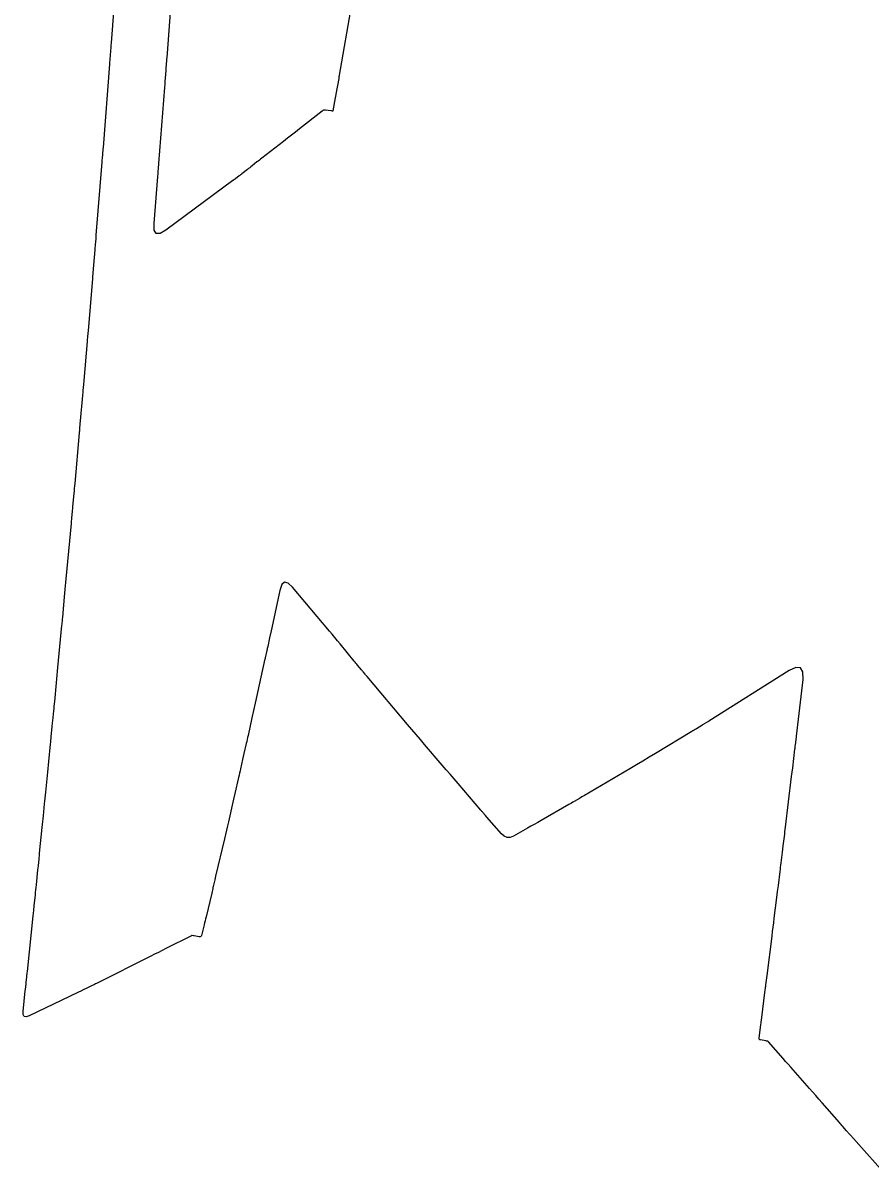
# Model space of a CAD drawing. Extents: x 1098669 to 1198896, y 698679 to 704410.
# Drawn here: x 1106721.2 to 1106766, y 699150.1 to 699211.2 of the extents above; entities that cross this region are included whole.
import ezdxf

# ---------------------------------------------------------------- set-up
doc = ezdxf.new("R2010")
doc.units = 0
doc.layers.add('R_Contours', color=7, linetype='Continuous')

msp = doc.modelspace()

# ---------------------------------------------------------------- linework, layer by layer
at = {"layer": 'R_Contours'}
for p, q in [((1106728.811, 699209.641), (1106729.027, 699212.539)), ((1106738.49, 699211.925), (1106737.953, 699208.778)), ((1106728.75, 699208.84), (1106728.797, 699209.459)), ((1106728.797, 699209.459), (1106728.807, 699209.587)), ((1106728.807, 699209.587), (1106728.811, 699209.641)), ((1106728.743, 699208.755), (1106728.75, 699208.84)), ((1106728.697, 699208.161), (1106728.724, 699208.501)), ((1106728.724, 699208.501), (1106728.73, 699208.585)), ((1106728.73, 699208.585), (1106728.737, 699208.67)), ((1106728.737, 699208.67), (1106728.743, 699208.755)), ((1106737.872, 699208.308), (1106737.727, 699207.47)), ((1106737.88, 699208.35), (1106737.872, 699208.308)), ((1106737.887, 699208.393), (1106737.88, 699208.35)), ((1106737.895, 699208.436), (1106737.887, 699208.393)), ((1106737.902, 699208.479), (1106737.895, 699208.436)), ((1106737.953, 699208.778), (1106737.902, 699208.479)), ((1106728.358, 699203.808), (1106728.671, 699207.822)), ((1106728.671, 699207.822), (1106728.684, 699207.991)), ((1106728.684, 699207.991), (1106728.697, 699208.161)), ((1106737.692, 699207.277), (1106737.57, 699206.593)), ((1106737.723, 699207.453), (1106737.692, 699207.277)), ((1106737.727, 699207.47), (1106737.723, 699207.453)), ((1106736.99, 699206.575), (1106735.792, 699205.633)), ((1106737.032, 699206.602), (1106736.99, 699206.575)), ((1106737.076, 699206.619), (1106737.032, 699206.602)), ((1106737.122, 699206.626), (1106737.076, 699206.619)), ((1106737.172, 699206.624), (1106737.122, 699206.626)), ((1106737.452, 699206.587), (1106737.172, 699206.624)), ((1106737.486, 699206.582), (1106737.452, 699206.587)), ((1106737.543, 699206.574), (1106737.486, 699206.582)), ((1106737.553, 699206.574), (1106737.543, 699206.574)), ((1106737.561, 699206.577), (1106737.553, 699206.574)), ((1106737.567, 699206.584), (1106737.561, 699206.577)), ((1106737.57, 699206.593), (1106737.567, 699206.584)), ((1106735.37, 699205.302), (1106735.159, 699205.137)), ((1106735.581, 699205.467), (1106735.37, 699205.302)), ((1106735.792, 699205.633), (1106735.581, 699205.467)), ((1106734.947, 699204.972), (1106733.808, 699204.084)), ((1106735.159, 699205.137), (1106734.947, 699204.972)), ((1106733.614, 699203.933), (1106733.549, 699203.882)), ((1106733.678, 699203.983), (1106733.614, 699203.933)), ((1106733.743, 699204.033), (1106733.678, 699203.983)), ((1106733.808, 699204.084), (1106733.743, 699204.033)), ((1106728.314, 699203.257), (1106728.328, 699203.433)), ((1106728.328, 699203.433), (1106728.334, 699203.504)), ((1106728.334, 699203.504), (1106728.337, 699203.539)), ((1106728.337, 699203.539), (1106728.358, 699203.805)), ((1106728.358, 699203.805), (1106728.358, 699203.808)), ((1106733.04, 699203.484), (1106732.744, 699203.254)), ((1106733.101, 699203.532), (1106733.04, 699203.484)), ((1106733.163, 699203.579), (1106733.101, 699203.532)), ((1106733.224, 699203.627), (1106733.163, 699203.579)), ((1106733.285, 699203.675), (1106733.224, 699203.627)), ((1106733.549, 699203.882), (1106733.285, 699203.675)), ((1106728.101, 699200.619), (1106728.303, 699203.116)), ((1106728.303, 699203.116), (1106728.314, 699203.257)), ((1106732.274, 699202.897), (1106728.722, 699200.273)), ((1106732.284, 699202.905), (1106732.274, 699202.897)), ((1106732.306, 699202.921), (1106732.284, 699202.905)), ((1106732.36, 699202.962), (1106732.306, 699202.921)), ((1106732.403, 699202.994), (1106732.36, 699202.962)), ((1106732.599, 699203.143), (1106732.403, 699202.994)), ((1106732.635, 699203.171), (1106732.599, 699203.143)), ((1106732.672, 699203.199), (1106732.635, 699203.171)), ((1106732.708, 699203.227), (1106732.672, 699203.199)), ((1106732.744, 699203.254), (1106732.708, 699203.227)), ((1106728.114, 699200.276), (1106728.101, 699200.619)), ((1106728.221, 699200.104), (1106728.114, 699200.276)), ((1106728.722, 699200.273), (1106728.424, 699200.103)), ((1106728.424, 699200.103), (1106728.221, 699200.104))]:
    msp.add_line(p, q, dxfattribs=at)
msp.add_lwpolyline([(1106766.961, 699150.111), (1106765.104, 699152.194), (1106765.074, 699152.228), (1106765.044, 699152.262), (1106765.014, 699152.296), (1106764.983, 699152.33), (1106764.863, 699152.467), (1106764.833, 699152.501), (1106764.803, 699152.535), (1106764.773, 699152.569), (1106764.743, 699152.603), (1106764.536, 699152.837), (1106764.492, 699152.887), (1106764.447, 699152.937), (1106764.403, 699152.988), (1106764.359, 699153.038), (1106763.443, 699154.086), (1106763.276, 699154.278), (1106763.108, 699154.469), (1106762.941, 699154.66), (1106762.773, 699154.851), (1106761.918, 699155.824), (1106761.785, 699155.975), (1106761.652, 699156.127), (1106761.519, 699156.278), (1106761.386, 699156.43), (1106760.606, 699157.32), (1106760.597, 699157.328), (1106760.587, 699157.335), (1106760.576, 699157.34), (1106760.564, 699157.343), (1106760.502, 699157.355), (1106760.465, 699157.362), (1106760.195, 699157.411), (1106760.153, 699157.425), (1106760.125, 699157.449), (1106760.111, 699157.484), (1106760.11, 699157.528), (1106760.199, 699158.206), (1106760.215, 699158.325), (1106760.219, 699158.363), (1106760.232, 699158.462), (1106760.438, 699160.059), (1106760.446, 699160.129), (1106760.455, 699160.198), (1106760.464, 699160.268), (1106760.473, 699160.337), (1106760.535, 699160.823), (1106760.799, 699162.909), (1106760.829, 699163.145), (1106760.858, 699163.381), (1106760.888, 699163.617), (1106760.917, 699163.853), (1106761.053, 699164.947), (1106761.093, 699165.269), (1106761.133, 699165.59), (1106761.225, 699166.329), (1106761.239, 699166.442), (1106761.253, 699166.556), (1106761.267, 699166.669), (1106761.281, 699166.782), (1106761.35, 699167.348), (1106761.392, 699167.688), (1106761.453, 699168.184), (1106761.467, 699168.305), (1106761.482, 699168.425), (1106761.497, 699168.546), (1106761.511, 699168.666), (1106761.834, 699171.355), (1106761.89, 699171.823), (1106762.008, 699172.802), (1106762.015, 699172.858), (1106762.021, 699172.914), (1106762.028, 699172.97), (1106762.034, 699173.026), (1106762.084, 699173.443), (1106762.09, 699173.497), (1106762.438, 699176.492), (1106762.435, 699176.898), (1106762.311, 699177.112), (1106762.065, 699177.132), (1106761.697, 699176.958), (1106757.461, 699174.29), (1106757.431, 699174.27), (1106757.4, 699174.251), (1106757.369, 699174.232), (1106757.339, 699174.214), (1106757.215, 699174.139), (1106757.184, 699174.12), (1106757.153, 699174.101), (1106757.123, 699174.083), (1106757.092, 699174.064), (1106756.795, 699173.881), (1106756.736, 699173.845), (1106756.676, 699173.808), (1106756.616, 699173.772), (1106756.556, 699173.736), (1106754.64, 699172.581), (1106754.3, 699172.376), (1106753.96, 699172.173), (1106753.62, 699171.971), (1106753.279, 699171.769), (1106750.878, 699170.354), (1106750.809, 699170.313), (1106750.74, 699170.273), (1106750.672, 699170.233), (1106750.603, 699170.193), (1106750.328, 699170.032), (1106750.259, 699169.992), (1106750.191, 699169.952), (1106750.122, 699169.913), (1106750.053, 699169.873), (1106748.585, 699169.032), (1106748.403, 699168.928), (1106748.22, 699168.824), (1106748.037, 699168.721), (1106747.854, 699168.618), (1106747.121, 699168.206), (1106746.944, 699168.136), (1106746.778, 699168.131), (1106746.624, 699168.192), (1106746.481, 699168.318), (1106745.71, 699169.209), (1106745.632, 699169.3), (1106745.501, 699169.45), (1106745.475, 699169.481), (1106745.449, 699169.511), (1106745.423, 699169.541), (1106745.397, 699169.571), (1106744.19, 699170.982), (1106743.98, 699171.227), (1106743.77, 699171.472), (1106743.56, 699171.718), (1106743.351, 699171.963), (1106742.419, 699173.055), (1106742.194, 699173.318), (1106741.969, 699173.582), (1106741.745, 699173.847), (1106741.52, 699174.112), (1106739.371, 699176.652), (1106739.346, 699176.681), (1106739.322, 699176.71), (1106739.298, 699176.739), (1106739.274, 699176.767), (1106739.178, 699176.883), (1106739.154, 699176.912), (1106739.13, 699176.94), (1106739.105, 699176.969), (1106739.081, 699176.998), (1106738.867, 699177.25), (1106738.823, 699177.302), (1106738.78, 699177.354), (1106738.737, 699177.406), (1106738.694, 699177.458), (1106737.942, 699178.373), (1106737.802, 699178.543), (1106737.662, 699178.712), (1106737.521, 699178.881), (1106737.38, 699179.049), (1106735.428, 699181.376), (1106735.194, 699181.594), (1106735.003, 699181.638), (1106734.855, 699181.51), (1106734.75, 699181.207), (1106734.291, 699179.059), (1106734.212, 699178.689), (1106734.115, 699178.239), (1106734.104, 699178.187), (1106734.093, 699178.135), (1106734.081, 699178.082), (1106734.07, 699178.03), (1106733.983, 699177.632), (1106733.974, 699177.59), (1106733.971, 699177.576), (1106733.452, 699175.233), (1106733.367, 699174.85), (1106733.283, 699174.468), (1106733.076, 699173.534), (1106733.052, 699173.427), (1106733.028, 699173.32), (1106733.004, 699173.213), (1106732.98, 699173.106), (1106732.859, 699172.57), (1106732.786, 699172.249), (1106732.678, 699171.769), (1106732.651, 699171.653), (1106732.625, 699171.537), (1106732.599, 699171.421), (1106732.572, 699171.306), (1106732.379, 699170.463), (1106732.308, 699170.156), (1106732.273, 699170.003), (1106732.034, 699168.962), (1106731.982, 699168.738), (1106731.93, 699168.513), (1106731.878, 699168.289), (1106731.826, 699168.064), (1106731.361, 699166.08), (1106731.314, 699165.881), (1106731.235, 699165.543), (1106731.221, 699165.484), (1106731.207, 699165.425), (1106731.151, 699165.19), (1106730.852, 699163.931), (1106730.826, 699163.823), (1106730.8, 699163.715), (1106730.774, 699163.607), (1106730.748, 699163.499), (1106730.615, 699162.949), (1106730.599, 699162.907), (1106730.573, 699162.881), (1106730.538, 699162.868), (1106730.493, 699162.87), (1106730.224, 699162.919), (1106730.187, 699162.926), (1106730.125, 699162.938), (1106730.112, 699162.939), (1106730.1, 699162.938), (1106730.089, 699162.935), (1106730.077, 699162.931), (1106728.732, 699162.249), (1106728.533, 699162.148), (1106728.333, 699162.047), (1106728.133, 699161.947), (1106727.934, 699161.847), (1106725.064, 699160.408), (1106725.005, 699160.379), (1106724.946, 699160.349), (1106724.886, 699160.32), (1106724.827, 699160.291), (1106724.551, 699160.155), (1106724.511, 699160.135), (1106724.471, 699160.116), (1106724.431, 699160.096), (1106724.39, 699160.077), (1106724.23, 699159.998), (1106724.189, 699159.979), (1106724.149, 699159.959), (1106724.109, 699159.94), (1106724.068, 699159.92), (1106721.492, 699158.692), (1106721.337, 699158.641), (1106721.233, 699158.662), (1106721.179, 699158.754), (1106721.175, 699158.917), (1106721.292, 699160.013), (1106721.313, 699160.203), (1106721.333, 699160.392), (1106721.343, 699160.487), (1106721.353, 699160.582), (1106721.394, 699160.971), (1106721.4, 699161.029), (1106721.708, 699163.983), (1106721.737, 699164.257), (1106721.765, 699164.53), (1106721.822, 699165.078), (1106721.836, 699165.214), (1106721.851, 699165.351), (1106721.865, 699165.488), (1106721.879, 699165.625), (1106721.96, 699166.416), (1106721.982, 699166.635), (1106722.019, 699166.999), (1106722.027, 699167.072), (1106722.034, 699167.145), (1106722.042, 699167.218), (1106722.049, 699167.291), (1106722.186, 699168.654), (1106722.202, 699168.81), (1106722.218, 699168.966), (1106722.234, 699169.122), (1106722.249, 699169.278), (1106722.312, 699169.902), (1106722.328, 699170.058), (1106722.343, 699170.214), (1106722.359, 699170.37), (1106722.374, 699170.526), (1106722.462, 699171.405), (1106722.48, 699171.592), (1106722.499, 699171.779), (1106722.517, 699171.965), (1106722.535, 699172.152), (1106722.626, 699173.069), (1106722.636, 699173.171), (1106722.646, 699173.274), (1106722.656, 699173.376), (1106722.666, 699173.478), (1106722.716, 699173.988), (1106722.736, 699174.193), (1106722.746, 699174.295), (1106722.798, 699174.829), (1106722.81, 699174.952), (1106722.822, 699175.075), (1106722.834, 699175.198), (1106722.845, 699175.322), (1106722.94, 699176.311), (1106722.96, 699176.517), (1106722.979, 699176.723), (1106722.999, 699176.928), (1106723.019, 699177.134), (1106723.231, 699179.352), (1106723.237, 699179.423), (1106723.257, 699179.637), (1106723.277, 699179.849), (1106723.286, 699179.935), (1106723.294, 699180.022), (1106723.39, 699181.066), (1106723.408, 699181.255), (1106723.425, 699181.443), (1106723.443, 699181.632), (1106723.46, 699181.82), (1106723.73, 699184.741), (1106723.737, 699184.821), (1106723.756, 699185.032), (1106723.789, 699185.394), (1106723.795, 699185.459), (1106723.801, 699185.524), (1106723.807, 699185.589), (1106723.813, 699185.654), (1106723.873, 699186.333), (1106723.885, 699186.467), (1106723.897, 699186.602), (1106723.909, 699186.737), (1106723.921, 699186.872), (1106724.16, 699189.544), (1106724.165, 699189.598), (1106724.169, 699189.652), (1106724.174, 699189.705), (1106724.179, 699189.759), (1106724.202, 699190.027), (1106724.216, 699190.188), (1106724.332, 699191.513), (1106724.338, 699191.58), (1106724.344, 699191.646), (1106724.349, 699191.713), (1106724.355, 699191.779), (1106724.384, 699192.112), (1106724.401, 699192.312), (1106724.579, 699194.379), (1106724.584, 699194.444), (1106724.59, 699194.508), (1106724.595, 699194.572), (1106724.6, 699194.637), (1106724.628, 699194.959), (1106724.644, 699195.153), (1106724.859, 699197.713), (1106724.866, 699197.793), (1106724.883, 699198.006), (1106724.985, 699199.235), (1106724.99, 699199.299), (1106724.995, 699199.363), (1106725, 699199.427), (1106725.006, 699199.491), (1106725.032, 699199.81), (1106725.047, 699200.002), (1106725.36, 699203.878), (1106725.363, 699203.918), (1106725.381, 699204.141), (1106725.387, 699204.217), (1106725.393, 699204.294), (1106725.414, 699204.566), (1106725.421, 699204.653), (1106725.763, 699209.06), (1106725.767, 699209.12), (1106725.832, 699209.964), (1106725.837, 699210.04), (1106725.849, 699210.19), (1106726.126, 699213.914)], dxfattribs=at)

doc.saveas('drawing.dxf')
